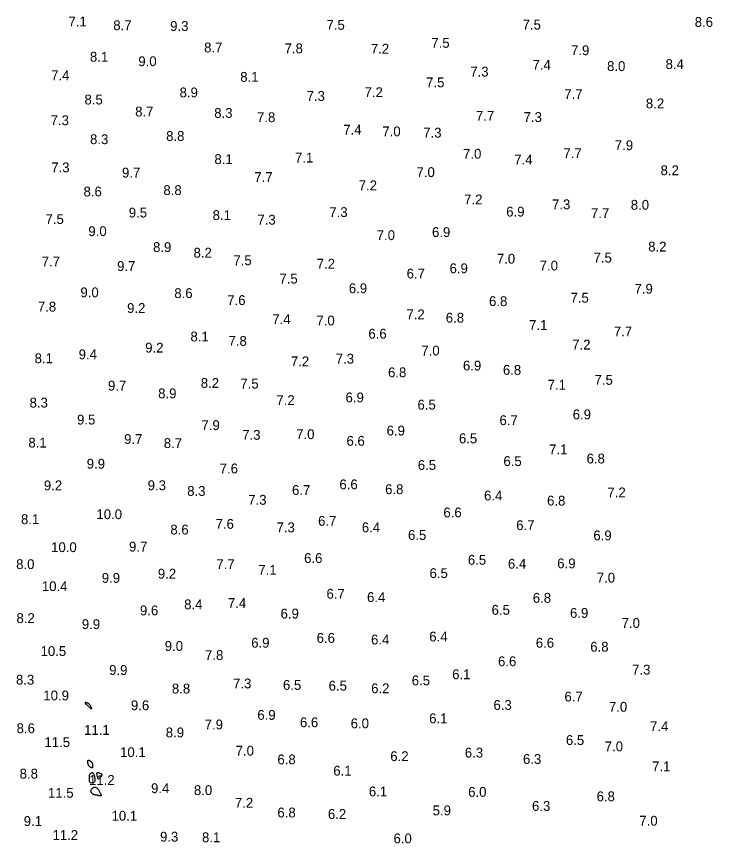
# Model space of a CAD drawing. Extents: x 3040093 to 3056816, y 408076 to 509144.
# Drawn here: x 3043342 to 3043695.6, y 437241.6 to 437662.1 of the extents above; entities that cross this region are included whole.
import ezdxf

# ---------------------------------------------------------------- set-up
doc = ezdxf.new("R2010")
doc.units = 0
doc.layers.add('V-CHAN-CONT-EL12-1112', color=7, linetype='Continuous')
doc.layers.add('V-TOPO-SOUN-0810', color=7, linetype='Continuous')

msp = doc.modelspace()

# ---------------------------------------------------------------- linework, layer by layer
at = {"layer": 'V-CHAN-CONT-EL12-1112'}
for points in [[(3043378.04, 437311.82), (3043377.85, 437311.98), (3043377.7, 437312.1), (3043377.58, 437312.21), (3043377.48, 437312.29), (3043377.39, 437312.37), (3043377.32, 437312.45), (3043377.26, 437312.53), (3043377.21, 437312.62), (3043377.16, 437312.73), (3043377.12, 437312.84), (3043377.08, 437312.95), (3043377.05, 437313.06), (3043377.03, 437313.17), (3043377.02, 437313.26), (3043377.01, 437313.34), (3043377.02, 437313.39), (3043377.03, 437313.43), (3043377.05, 437313.46), (3043377.08, 437313.47), (3043377.13, 437313.47), (3043377.18, 437313.46), (3043377.24, 437313.44), (3043377.31, 437313.42), (3043377.39, 437313.4), (3043377.48, 437313.37), (3043377.58, 437313.33), (3043377.68, 437313.3), (3043377.79, 437313.26), (3043377.9, 437313.22), (3043378.01, 437313.17), (3043378.12, 437313.12), (3043378.23, 437313.07), (3043378.34, 437313), (3043378.45, 437312.93), (3043378.57, 437312.83), (3043378.7, 437312.7), (3043378.84, 437312.54), (3043379, 437312.34), (3043379.17, 437312.09), (3043379.36, 437311.8), (3043379.56, 437311.48), (3043379.75, 437311.15), (3043379.92, 437310.82), (3043380.06, 437310.53), (3043380.16, 437310.28), (3043380.2, 437310.11), (3043380.17, 437310.02), (3043380.06, 437310.04), (3043379.88, 437310.15), (3043379.65, 437310.34), (3043379.38, 437310.57), (3043379.1, 437310.83), (3043378.8, 437311.11), (3043378.52, 437311.38), (3043378.26, 437311.62)], [(3043378.51, 437283.97), (3043378.67, 437283.97), (3043378.85, 437283.92), (3043379.05, 437283.83), (3043379.26, 437283.71), (3043379.47, 437283.58), (3043379.66, 437283.43), (3043379.85, 437283.28), (3043380, 437283.13), (3043380.14, 437282.98), (3043380.26, 437282.83), (3043380.35, 437282.68), (3043380.44, 437282.51), (3043380.5, 437282.32), (3043380.56, 437282.12), (3043380.61, 437281.89), (3043380.65, 437281.64), (3043380.67, 437281.36), (3043380.69, 437281.09), (3043380.68, 437280.83), (3043380.65, 437280.59), (3043380.6, 437280.38), (3043380.52, 437280.23), (3043380.41, 437280.13), (3043380.27, 437280.1), (3043380.1, 437280.13), (3043379.91, 437280.21), (3043379.71, 437280.33), (3043379.5, 437280.48), (3043379.3, 437280.65), (3043379.11, 437280.83), (3043378.95, 437281), (3043378.81, 437281.16), (3043378.69, 437281.3), (3043378.6, 437281.45), (3043378.52, 437281.59), (3043378.46, 437281.74), (3043378.4, 437281.9), (3043378.36, 437282.08), (3043378.31, 437282.28), (3043378.27, 437282.51), (3043378.23, 437282.75), (3043378.21, 437283), (3043378.19, 437283.24), (3043378.2, 437283.46), (3043378.23, 437283.66), (3043378.29, 437283.82), (3043378.38, 437283.92)], [(3043379.32, 437276.88), (3043379.47, 437277.09), (3043379.65, 437277.28), (3043379.84, 437277.44), (3043380.04, 437277.57), (3043380.25, 437277.65), (3043380.45, 437277.67), (3043380.64, 437277.63), (3043380.82, 437277.52), (3043380.98, 437277.34), (3043381.13, 437277.1), (3043381.26, 437276.82), (3043381.38, 437276.5), (3043381.49, 437276.15), (3043381.58, 437275.78), (3043381.67, 437275.39), (3043381.75, 437275.01), (3043381.81, 437274.63), (3043381.85, 437274.26), (3043381.86, 437273.91), (3043381.84, 437273.58), (3043381.78, 437273.29), (3043381.67, 437273.02), (3043381.51, 437272.8), (3043381.29, 437272.63), (3043381.03, 437272.5), (3043380.74, 437272.42), (3043380.44, 437272.39), (3043380.13, 437272.4), (3043379.84, 437272.46), (3043379.58, 437272.56), (3043379.37, 437272.7), (3043379.21, 437272.89), (3043379.1, 437273.11), (3043379.04, 437273.36), (3043379, 437273.63), (3043379, 437273.92), (3043379, 437274.21), (3043379.01, 437274.5), (3043379.02, 437274.78), (3043379.02, 437275.05), (3043379.02, 437275.3), (3043379.01, 437275.55), (3043379.01, 437275.78), (3043379.02, 437276.01), (3043379.05, 437276.23), (3043379.11, 437276.45), (3043379.2, 437276.67)], [(3043383.16, 437277.65), (3043383.37, 437277.65), (3043383.6, 437277.62), (3043383.85, 437277.56), (3043384.1, 437277.48), (3043384.36, 437277.39), (3043384.59, 437277.29), (3043384.79, 437277.21), (3043384.96, 437277.14), (3043385.08, 437277.08), (3043385.18, 437277.03), (3043385.24, 437276.99), (3043385.29, 437276.96), (3043385.32, 437276.93), (3043385.33, 437276.91), (3043385.35, 437276.88), (3043385.36, 437276.86), (3043385.37, 437276.83), (3043385.38, 437276.8), (3043385.38, 437276.77), (3043385.39, 437276.74), (3043385.4, 437276.72), (3043385.41, 437276.68), (3043385.41, 437276.65), (3043385.42, 437276.62), (3043385.42, 437276.58), (3043385.41, 437276.53), (3043385.39, 437276.47), (3043385.36, 437276.38), (3043385.3, 437276.27), (3043385.22, 437276.13), (3043385.11, 437275.95), (3043384.97, 437275.73), (3043384.81, 437275.49), (3043384.62, 437275.24), (3043384.43, 437274.99), (3043384.24, 437274.77), (3043384.05, 437274.58), (3043383.87, 437274.45), (3043383.71, 437274.37), (3043383.58, 437274.38), (3043383.47, 437274.46), (3043383.38, 437274.6), (3043383.31, 437274.79), (3043383.24, 437275.03), (3043383.18, 437275.29), (3043383.13, 437275.57), (3043383.07, 437275.86), (3043383, 437276.15), (3043382.94, 437276.44), (3043382.88, 437276.71), (3043382.84, 437276.95), (3043382.83, 437277.17), (3043382.84, 437277.36), (3043382.9, 437277.51), (3043383.01, 437277.6)], [(3043380.08, 437269.16), (3043380.29, 437269.42), (3043380.54, 437269.66), (3043380.82, 437269.88), (3043381.12, 437270.06), (3043381.44, 437270.19), (3043381.76, 437270.26), (3043382.07, 437270.25), (3043382.37, 437270.15), (3043382.65, 437269.98), (3043382.92, 437269.75), (3043383.17, 437269.48), (3043383.4, 437269.17), (3043383.62, 437268.84), (3043383.82, 437268.51), (3043384.01, 437268.19), (3043384.18, 437267.89), (3043384.34, 437267.61), (3043384.48, 437267.36), (3043384.6, 437267.13), (3043384.71, 437266.92), (3043384.81, 437266.74), (3043384.89, 437266.59), (3043384.95, 437266.45), (3043385, 437266.34), (3043385.03, 437266.24), (3043385.06, 437266.17), (3043385.07, 437266.11), (3043385.07, 437266.06), (3043385.07, 437266.02), (3043385.07, 437265.98), (3043385.06, 437265.95), (3043385.05, 437265.92), (3043385.03, 437265.9), (3043385.02, 437265.87), (3043384.99, 437265.85), (3043384.95, 437265.83), (3043384.91, 437265.82), (3043384.85, 437265.81), (3043384.78, 437265.81), (3043384.69, 437265.82), (3043384.58, 437265.83), (3043384.46, 437265.85), (3043384.32, 437265.88), (3043384.16, 437265.91), (3043383.98, 437265.95), (3043383.78, 437265.98), (3043383.56, 437266.02), (3043383.31, 437266.06), (3043383.06, 437266.1), (3043382.79, 437266.14), (3043382.52, 437266.19), (3043382.25, 437266.23), (3043381.98, 437266.29), (3043381.73, 437266.35), (3043381.5, 437266.41), (3043381.29, 437266.48), (3043381.1, 437266.57), (3043380.93, 437266.65), (3043380.77, 437266.75), (3043380.63, 437266.86), (3043380.49, 437266.98), (3043380.37, 437267.11), (3043380.24, 437267.26), (3043380.12, 437267.42), (3043380.01, 437267.59), (3043379.91, 437267.78), (3043379.84, 437267.98), (3043379.79, 437268.19), (3043379.79, 437268.41), (3043379.83, 437268.65), (3043379.93, 437268.9)]]:
    msp.add_lwpolyline(points, close=True, dxfattribs=at)

# ---------------------------------------------------------------- texts
at = {"layer": 'V-TOPO-SOUN-0810'}
for s, p in [('7.1', (3043368.4, 437657.11)), ('8.7', (3043391.16, 437655.18)), ('9.3', (3043420.06, 437654.78)), ('7.5', (3043499.49, 437655.37)), ('7.5', (3043599.13, 437655.5)), ('8.6', (3043686.58, 437656.85)), ('7.5', (3043552.77, 437646.22)), ('8.7', (3043437.32, 437643.86)), ('7.8', (3043478.2, 437643.43)), ('7.2', (3043522.03, 437643.23)), ('7.9', (3043623.74, 437642.48)), ('8.1', (3043379.29, 437639.16)), ('9.0', (3043403.88, 437636.87)), ('7.4', (3043604.18, 437635.06)), ('8.0', (3043642.04, 437634.41)), ('8.4', (3043671.77, 437635.42)), ('7.4', (3043359.6, 437629.72)), ('8.1', (3043455.67, 437628.93)), ('7.3', (3043572.56, 437631.62)), ('7.5', (3043550.11, 437626.14)), ('8.9', (3043424.85, 437621.02)), ('7.3', (3043489.39, 437619.22)), ('7.2', (3043518.82, 437621.12)), ('7.7', (3043620.32, 437620.17)), ('8.5', (3043376.53, 437617.41)), ('8.2', (3043661.76, 437615.41)), ('8.7', (3043402.28, 437611.31)), ('7.3', (3043359.33, 437606.88)), ('8.3', (3043442.44, 437610.59)), ('7.8', (3043464.19, 437608.42)), ('7.7', (3043575.41, 437609.08)), ('7.3', (3043599.65, 437608.49)), ('8.8', (3043418, 437598.88)), ('7.4', (3043508.02, 437602.06)), ('7.0', (3043527.87, 437601.21)), ('7.3', (3043548.64, 437600.58)), ('8.3', (3043379.35, 437597.24)), ('7.9', (3043645.98, 437594.18)), ('7.0', (3043568.88, 437589.82)), ('7.7', (3043619.86, 437590.12)), ('8.1', (3043442.54, 437587.1)), ('7.1', (3043483.49, 437587.89)), ('7.4', (3043594.9, 437586.9)), ('7.3', (3043359.66, 437582.9)), ('8.2', (3043669.24, 437581.45)), ('9.7', (3043395.59, 437580.24)), ('7.7', (3043462.84, 437577.98)), ('7.0', (3043545.22, 437580.5)), ('7.2', (3043515.86, 437573.78)), ('8.6', (3043376.04, 437570.63)), ('8.8', (3043416.62, 437571.35)), ('7.2', (3043569.44, 437566.59)), ('6.9', (3043590.8, 437560.42)), ('7.3', (3043614.09, 437564.1)), ('8.0', (3043654.08, 437563.87)), ('7.5', (3043356.74, 437556.62)), ('9.5', (3043399.03, 437559.93)), ('8.1', (3043441.62, 437558.65)), ('7.3', (3043464.39, 437556.32)), ('7.3', (3043500.93, 437560.16)), ('7.7', (3043633.87, 437559.6)), ('9.0', (3043378.49, 437550.48)), ('7.0', (3043525.01, 437548.45)), ('6.9', (3043553.1, 437549.99)), ('8.9', (3043411.37, 437542.38)), ('8.2', (3043431.94, 437539.53)), ('8.2', (3043662.94, 437542.64)), ('7.5', (3043452.18, 437535.65)), ('7.0', (3043586.04, 437536.47)), ('7.5', (3043635.19, 437537)), ('7.7', (3043354.81, 437535.03)), ('9.7', (3043393.09, 437532.73)), ('7.2', (3043494.54, 437533.92)), ('6.9', (3043562.02, 437531.59)), ('7.0', (3043607.82, 437533)), ('6.7', (3043540.21, 437528.93)), ('7.5', (3043475.57, 437526.34)), ('9.0', (3043374.46, 437519.38)), ('8.6', (3043422.17, 437518.96)), ('6.9', (3043510.84, 437521.45)), ('7.9', (3043655.99, 437521.19)), ('7.6', (3043449.08, 437515.41)), ('6.8', (3043582.07, 437514.89)), ('7.5', (3043623.47, 437516.63)), ('7.8', (3043352.84, 437512.1)), ('9.2', (3043398.18, 437511.38)), ('7.4', (3043471.96, 437505.73)), ('7.2', (3043540.11, 437508.19)), ('6.8', (3043560.09, 437506.46)), ('7.0', (3043494.37, 437505.04)), ('7.1', (3043602.45, 437502.75)), ('6.6', (3043520.76, 437498.35)), ('7.7', (3043645.49, 437499.5)), ('8.1', (3043430.37, 437496.91)), ('7.8', (3043449.72, 437494.68)), ('9.2', (3043407.37, 437491.26)), ('7.0', (3043547.68, 437489.76)), ('7.2', (3043624.33, 437492.81)), ('8.1', (3043351.2, 437485.85)), ('9.4', (3043373.57, 437487.85)), ('7.3', (3043504.18, 437485.65)), ('7.2', (3043481.38, 437484.28)), ('6.9', (3043568.82, 437482.14)), ('6.8', (3043530.76, 437478.7)), ('6.8', (3043589.12, 437479.95)), ('8.2', (3043435.61, 437473.29)), ('7.5', (3043455.72, 437472.96)), ('7.1', (3043611.87, 437472.4)), ('7.5', (3043635.68, 437474.86)), ('9.7', (3043388.47, 437471.94)), ('8.9', (3043413.96, 437468)), ('7.2', (3043474.03, 437464.56)), ('6.9', (3043509.17, 437465.94)), ('8.3', (3043348.64, 437463.31)), ('6.5', (3043545.72, 437462.26)), ('6.9', (3043624.59, 437457.31)), ('9.5', (3043372.75, 437454.68)), ('7.9', (3043435.97, 437451.86)), ('6.7', (3043587.38, 437454.36)), ('7.3', (3043456.68, 437446.91)), ('7.0', (3043484.1, 437447.24)), ('6.9', (3043530.04, 437449.07)), ('8.1', (3043348.02, 437442.97)), ('9.7', (3043396.67, 437444.78)), ('8.7', (3043416.81, 437442.71)), ('6.6', (3043509.64, 437443.86)), ('6.5', (3043566.78, 437445.14)), ('7.1', (3043612.59, 437439.53)), ('6.8', (3043631.64, 437434.87)), ('9.9', (3043377.67, 437432.21)), ('6.5', (3043545.88, 437431.59)), ('6.5', (3043589.39, 437433.55)), ('7.6', (3043445.24, 437429.81)), ('6.6', (3043506.06, 437421.71)), ('9.2', (3043355.89, 437421.22)), ('9.3', (3043408.64, 437421.28)), ('8.3', (3043428.72, 437418.4)), ('6.7', (3043481.97, 437418.86)), ('6.8', (3043529.28, 437419.28)), ('7.2', (3043642.24, 437417.64)), ('7.3', (3043459.73, 437413.87)), ('6.4', (3043579.54, 437416.07)), ('6.8', (3043611.56, 437413.48)), ('10.0 ', (3043382.6, 437406.55)), ('6.6', (3043558.89, 437407.44)), ('8.1', (3043344.28, 437404.03)), ('7.6', (3043443.14, 437401.63)), ('6.7', (3043495.23, 437403.17)), ('6.7', (3043595.88, 437400.98)), ('8.6', (3043420.17, 437398.75)), ('7.3', (3043474.1, 437399.86)), ('6.4', (3043517.44, 437399.86)), ('6.5', (3043540.9, 437395.99)), ('6.9', (3043635.09, 437395.79)), ('10.0 ', (3043359.57, 437389.79)), ('9.7', (3043399.16, 437390.08)), ('6.6', (3043488.12, 437384.24)), ('8.0', (3043341.81, 437381.16)), ('7.7', (3043443.52, 437381.16)), ('6.5', (3043571.31, 437383.36)), ('6.4', (3043591.68, 437381.36)), ('6.9', (3043616.72, 437381.55)), ('9.2', (3043413.8, 437376.3)), ('7.1', (3043464.85, 437378.24)), ('6.5', (3043551.85, 437376.6)), ('9.9', (3043385.32, 437374.17)), ('7.0', (3043636.82, 437374.3)), ('10.4 ', (3043354.88, 437369.97)), ('6.7', (3043499.49, 437366.1)), ('6.4', (3043520.09, 437364.39)), ('6.8', (3043604.31, 437364.03)), ('8.4', (3043427.18, 437360.75)), ('7.4', (3043449.39, 437361.38)), ('9.6', (3043404.72, 437357.64)), ('6.9', (3043476.16, 437356.03)), ('6.5', (3043583.38, 437357.93)), ('6.9', (3043623.21, 437356.36)), ('8.2', (3043341.98, 437353.73)), ('9.9', (3043375.18, 437350.65)), ('7.0', (3043649.45, 437351.24)), ('6.6', (3043494.48, 437343.66)), ('6.4', (3043522.13, 437342.84)), ('6.4', (3043551.72, 437344.35)), ('9.0', (3043417.3, 437339.59)), ('6.9', (3043461.24, 437341.2)), ('6.6', (3043605.83, 437341.17)), ('6.8', (3043633.51, 437339.17)), ('10.5 ', (3043354.22, 437336.97)), ('7.8', (3043437.78, 437334.93)), ('6.6', (3043586.64, 437331.78)), ('9.9', (3043389.06, 437327.35)), ('6.1', (3043563.34, 437325.16)), ('7.3', (3043654.77, 437327.55)), ('8.3', (3043341.72, 437322.4)), ('6.5', (3043542.8, 437322.04)), ('8.8', (3043420.95, 437317.91)), ('7.3', (3043452.02, 437320.5)), ('6.5', (3043477.38, 437319.74)), ('6.5', (3043500.57, 437319.38)), ('6.2', (3043522.19, 437318.04)), ('10.9 ', (3043355.63, 437314.4)), ('6.7', (3043620.39, 437313.84)), ('9.6', (3043400.13, 437309.41)), ('6.3', (3043584.33, 437309.57)), ('7.0', (3043642.99, 437308.62)), ('6.9', (3043464.35, 437304.52)), ('7.9', (3043437.61, 437299.66)), ('6.6', (3043485.99, 437300.75)), ('6.0', (3043511.79, 437300.22)), ('6.1', (3043551.66, 437302.75)), ('8.6', (3043342.06, 437297.73)), ('11.1 ', (3043376.34, 437296.88)), ('8.9', (3043417.83, 437295.6)), ('7.4', (3043663.89, 437298.75)), ('6.5', (3043621.14, 437291.72)), ('11.5 ', (3043356.19, 437290.67)), ('7.0', (3043640.86, 437288.51)), ('10.1 ', (3043394.61, 437285.56)), ('7.0', (3043453.33, 437286.31)), ('6.2', (3043531.91, 437283.52)), ('6.3', (3043569.77, 437285.33)), ('6.8', (3043474.56, 437281.88)), ('6.3', (3043599.33, 437282.08)), ('8.8', (3043343.59, 437274.66)), ('6.1', (3043502.94, 437276.14)), ('7.1', (3043664.95, 437278.34)), ('11.2 ', (3043378.83, 437271.42)), ('9.4', (3043410.35, 437267.25)), ('8.0', (3043432.13, 437266.27)), ('11.5 ', (3043358, 437264.89)), ('6.1', (3043521.02, 437265.61)), ('6.0', (3043571.47, 437265.35)), ('6.8', (3043636.73, 437263.12)), ('7.2', (3043452.94, 437259.83)), ('6.3', (3043603.92, 437258.23)), ('6.8', (3043474.56, 437254.88)), ('6.2', (3043500.21, 437254.13)), ('5.9', (3043553.43, 437255.96)), ('9.1', (3043345.66, 437250.55)), ('10.1 ', (3043390.28, 437253.24)), ('7.0', (3043658.44, 437250.71)), ('11.2 ', (3043360.29, 437243.43)), ('9.3', (3043414.91, 437242.58)), ('8.1', (3043436.24, 437242.28)), ('6.0', (3043533.54, 437241.72))]:
    msp.add_text(s, height=5, dxfattribs=at).set_placement(p)

doc.saveas('drawing.dxf')
